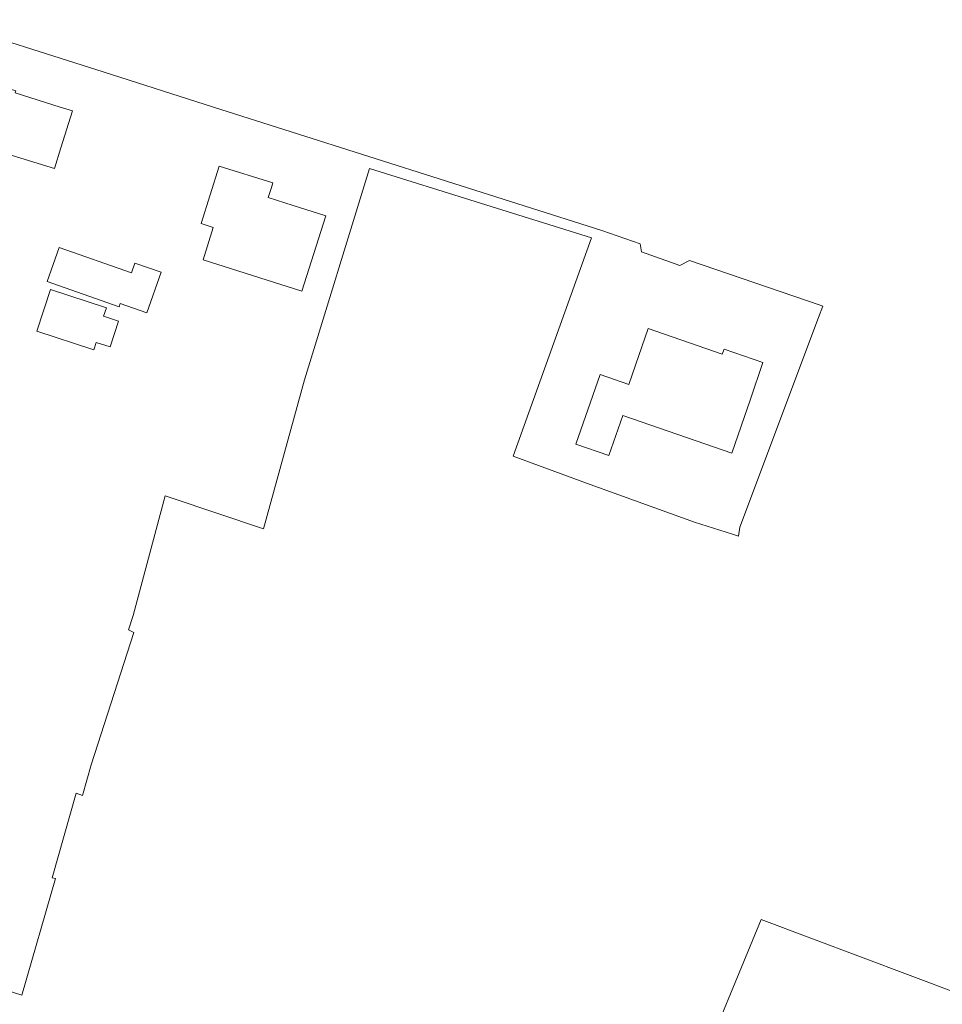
# Model space of a CAD drawing. Extents: x 184422 to 188298, y 343471 to 350189.
# Tile 467 of 513: x 187490 to 187609, y 348885 to 349011. Entities that reach past the tile are written whole.
import ezdxf

# ---------------------------------------------------------------- set-up
doc = ezdxf.new("R2010")
doc.units = 0
doc.layers.add('B-WA-OG-TERREIN_ERF-GV', color=252, linetype='Continuous', lineweight=18)

msp = doc.modelspace()

# ---------------------------------------------------------------- linework, layer by layer
at = {"layer": 'B-WA-OG-TERREIN_ERF-GV', "flags": 128}
for points in [[(187485.06, 348887.296), (187490.124, 348885.725), (187494.495, 348900.742), (187494.051, 348900.808), (187497.13, 348911.682), (187497.933, 348911.411), (187499.067, 348915.337), (187504.536, 348932.392), (187503.877, 348932.722), (187504.475, 348934.573), (187508.593, 348949.976), (187509.367, 348949.72), (187521.232, 348945.725), (187526.535, 348964.893), (187534.865, 348992.069), (187563.456, 348983.16), (187553.385, 348955.074), (187562.831, 348951.585), (187576.722, 348946.558), (187581.578, 348945.04), (187582.359, 348944.796), (187582.546, 348945.94), (187592.67, 348972.907), (187593.22, 348974.373), (187592.9, 348974.491), (187576.059, 348980.25), (187574.817, 348979.588), (187569.896, 348981.362), (187569.729, 348982.414), (187564.784, 348984.105), (187514.818, 349000), (187500.611, 349004.52), (187479.491, 349011.238)], [(187485.06, 348887.296), (187490.124, 348885.725), (187494.495, 348900.742), (187494.051, 348900.808), (187497.13, 348911.682), (187497.933, 348911.411), (187499.067, 348915.337), (187504.536, 348932.392), (187503.877, 348932.722), (187504.475, 348934.573), (187508.593, 348949.976), (187509.367, 348949.72), (187521.232, 348945.725), (187526.535, 348964.893), (187534.865, 348992.069), (187563.456, 348983.16), (187553.385, 348955.074), (187562.831, 348951.585), (187576.722, 348946.558), (187581.578, 348945.04), (187582.359, 348944.796), (187582.546, 348945.94), (187592.67, 348972.907), (187593.22, 348974.373), (187592.9, 348974.491), (187576.059, 348980.25), (187574.817, 348979.588), (187569.896, 348981.362), (187569.729, 348982.414), (187564.784, 348984.105), (187514.818, 349000), (187500.611, 349004.52), (187479.491, 349011.238)], [(187485.06, 348887.296), (187490.124, 348885.725), (187494.495, 348900.742), (187494.051, 348900.808), (187497.13, 348911.682), (187497.933, 348911.411), (187499.067, 348915.337), (187504.536, 348932.392), (187503.877, 348932.722), (187504.475, 348934.573), (187508.593, 348949.976), (187509.367, 348949.72), (187521.232, 348945.725), (187526.535, 348964.893), (187534.865, 348992.069), (187563.456, 348983.16), (187553.385, 348955.074), (187562.831, 348951.585), (187576.722, 348946.558), (187581.578, 348945.04), (187582.359, 348944.796), (187582.546, 348945.94), (187592.67, 348972.907), (187593.22, 348974.373), (187592.9, 348974.491), (187576.059, 348980.25), (187574.817, 348979.588), (187569.896, 348981.362), (187569.729, 348982.414), (187564.784, 348984.105), (187514.818, 349000), (187500.611, 349004.52), (187479.491, 349011.238)], [(187610.853, 348885.837), (187585.298, 348895.465), (187576.581, 348874.346)], [(187610.853, 348885.837), (187585.298, 348895.465), (187576.581, 348874.346)], [(187610.853, 348885.837), (187585.298, 348895.465), (187576.581, 348874.346)]]:
    msp.add_lwpolyline(points, dxfattribs=at)
for points in [[(187480.073, 349000), (187481.001, 349002.998), (187482.82, 349002.419), (187483.255, 349003.969), (187489.366, 349002.07), (187489.282, 349001.806), (187495.093, 349000), (187496.653, 348999.515), (187495.169, 348994.74), (187494.338, 348992.069), (187483.857, 348995.312), (187479.08, 348996.79)], [(187480.073, 349000), (187481.001, 349002.998), (187482.82, 349002.419), (187483.255, 349003.969), (187489.366, 349002.07), (187489.282, 349001.806), (187495.093, 349000), (187496.653, 348999.515), (187495.169, 348994.74), (187494.338, 348992.069), (187483.857, 348995.312), (187479.08, 348996.79)], [(187480.073, 349000), (187481.001, 349002.998), (187482.82, 349002.419), (187483.255, 349003.969), (187489.366, 349002.07), (187489.282, 349001.806), (187495.093, 349000), (187496.653, 348999.515), (187495.169, 348994.74), (187494.338, 348992.069), (187483.857, 348995.312), (187479.08, 348996.79)], [(187522.459, 348990.263), (187522.256, 348989.625), (187521.853, 348988.357), (187525.045, 348987.341), (187529.247, 348986.003), (187526.164, 348976.323), (187513.473, 348980.339), (187514.777, 348984.492), (187513.203, 348984.99), (187515.543, 348992.382)], [(187522.459, 348990.263), (187522.256, 348989.625), (187521.853, 348988.357), (187525.045, 348987.341), (187529.247, 348986.003), (187526.164, 348976.323), (187513.473, 348980.339), (187514.777, 348984.492), (187513.203, 348984.99), (187515.543, 348992.382)], [(187522.459, 348990.263), (187522.256, 348989.625), (187521.853, 348988.357), (187525.045, 348987.341), (187529.247, 348986.003), (187526.164, 348976.323), (187513.473, 348980.339), (187514.777, 348984.492), (187513.203, 348984.99), (187515.543, 348992.382)], [(187502.664, 348974.307), (187493.417, 348977.551), (187494.952, 348981.925), (187504.243, 348978.665), (187504.681, 348979.913), (187508.055, 348978.729), (187506.231, 348973.529), (187502.812, 348974.729)], [(187502.664, 348974.307), (187493.417, 348977.551), (187494.952, 348981.925), (187504.243, 348978.665), (187504.681, 348979.913), (187508.055, 348978.729), (187506.231, 348973.529), (187502.812, 348974.729)], [(187502.664, 348974.307), (187493.417, 348977.551), (187494.952, 348981.925), (187504.243, 348978.665), (187504.681, 348979.913), (187508.055, 348978.729), (187506.231, 348973.529), (187502.812, 348974.729)], [(187501.024, 348974.175), (187500.663, 348973.073), (187502.584, 348972.445), (187501.497, 348969.121), (187499.717, 348969.703), (187499.403, 348968.746), (187492.052, 348971.151), (187493.813, 348976.535)], [(187501.024, 348974.175), (187500.663, 348973.073), (187502.584, 348972.445), (187501.497, 348969.121), (187499.717, 348969.703), (187499.403, 348968.746), (187492.052, 348971.151), (187493.813, 348976.535)], [(187501.024, 348974.175), (187500.663, 348973.073), (187502.584, 348972.445), (187501.497, 348969.121), (187499.717, 348969.703), (187499.403, 348968.746), (187492.052, 348971.151), (187493.813, 348976.535)], [(187565.699, 348955.141), (187561.457, 348956.614), (187564.566, 348965.571), (187568.259, 348964.289), (187569.111, 348966.763), (187570.74, 348971.49), (187580.29, 348968.2), (187580.511, 348968.843), (187585.523, 348967.123), (187583.9, 348962.394), (187581.518, 348955.454), (187567.497, 348960.32)], [(187565.699, 348955.141), (187561.457, 348956.614), (187564.566, 348965.571), (187568.259, 348964.289), (187569.111, 348966.763), (187570.74, 348971.49), (187580.29, 348968.2), (187580.511, 348968.843), (187585.523, 348967.123), (187583.9, 348962.394), (187581.518, 348955.454), (187567.497, 348960.32)], [(187565.699, 348955.141), (187561.457, 348956.614), (187564.566, 348965.571), (187568.259, 348964.289), (187569.111, 348966.763), (187570.74, 348971.49), (187580.29, 348968.2), (187580.511, 348968.843), (187585.523, 348967.123), (187583.9, 348962.394), (187581.518, 348955.454), (187567.497, 348960.32)]]:
    msp.add_lwpolyline(points, close=True, dxfattribs=at)

doc.saveas('drawing.dxf')
